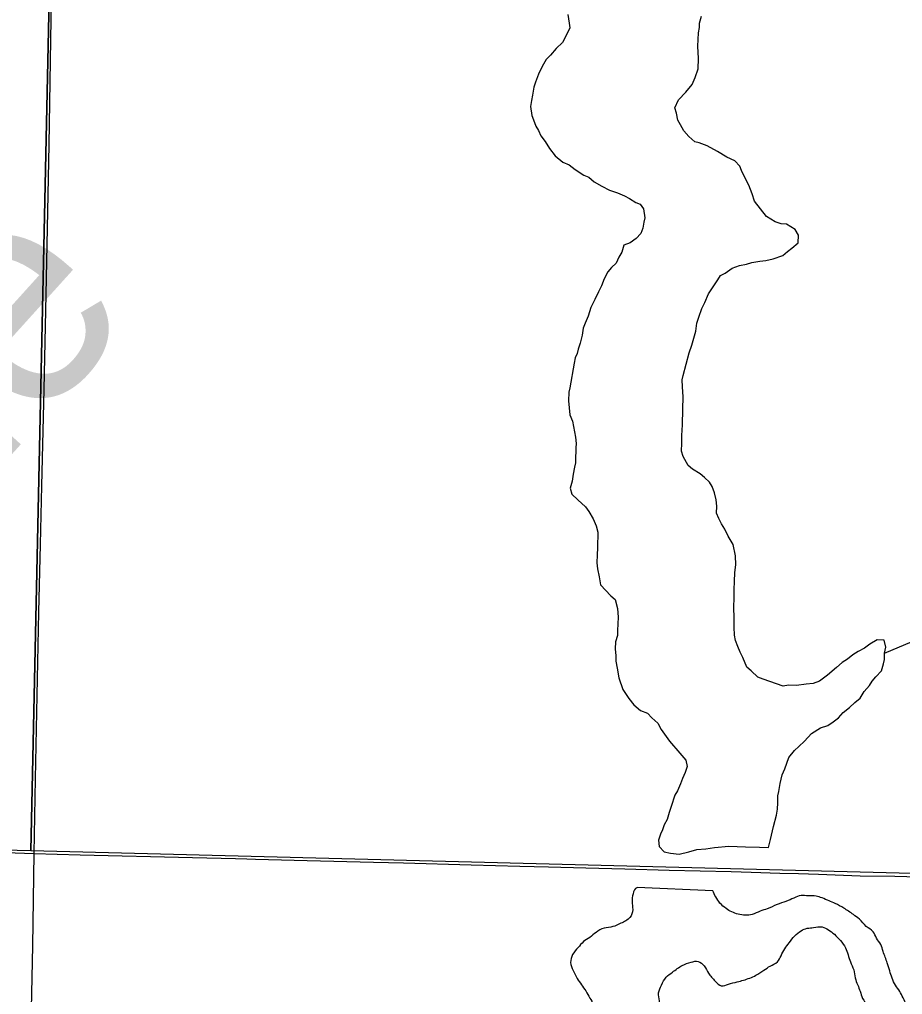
# Model space of a CAD drawing. Extents: x 2.4 to 73.1, y 4.5 to 25.6.
# Drawn here: x 47.5521 to 47.743, y 20.5207 to 20.7315 of the extents above; entities that cross this region are included whole.
import ezdxf

# ---------------------------------------------------------------- set-up
doc = ezdxf.new("R2010")
doc.units = 0
for name, color, linetype in [('GM_X_County_Road', 7, 'Continuous'), ('GM_X_Major_River_Text', 7, 'Continuous'), ('GM_X_Minor_Lake', 7, 'Continuous'), ('GM_X_Minor_River', 7, 'Continuous'), ('GM_X_Section', 7, 'Continuous'), ('GM_X_Township_Road', 7, 'Continuous')]:
    doc.layers.add(name, color=color, linetype=linetype)

msp = doc.modelspace()

# ---------------------------------------------------------------- linework, layer by layer
at = {"layer": 'GM_X_County_Road'}
for points in [[(47.5553, 20.55119), (47.55553, 20.5673), (47.55631, 20.60335), (47.55665, 20.61795), (47.55695, 20.63069), (47.55746, 20.65151), (47.5579, 20.67202), (47.5585, 20.70434), (47.55889, 20.72703), (47.5597, 20.77613), (47.56001, 20.79011), (47.56018, 20.80659), (47.5604, 20.82026), (47.56069, 20.8414), (47.56107, 20.86595), (47.56141, 20.89143), (47.56166, 20.90572), (47.56226, 20.93649), (47.56271, 20.95731), (47.56308, 20.9772), (47.56303, 20.98034), (47.56293, 20.98531)], [(47.55463, 20.51416), (47.55502, 20.53125), (47.5553, 20.55119)]]:
    msp.add_lwpolyline(points, dxfattribs=at)
at = {"layer": 'GM_X_Minor_Lake'}
msp.add_line((47.702, 20.54313), (47.68563, 20.5438), dxfattribs=at)
for points in [[(47.67062, 20.73255), (47.67094, 20.73063), (47.6711, 20.72968), (47.67028, 20.72799), (47.66947, 20.7265), (47.6681, 20.72521), (47.66691, 20.72373), (47.66593, 20.72281), (47.66512, 20.72131), (47.6643, 20.71963), (47.66368, 20.71794), (47.66326, 20.71681), (47.66302, 20.71511), (47.66279, 20.71397), (47.66256, 20.71265), (47.66288, 20.71074), (47.66323, 20.70977), (47.66375, 20.70842), (47.6643, 20.70745), (47.66483, 20.7063), (47.66574, 20.70512), (47.66665, 20.70357), (47.66793, 20.70201), (47.6696, 20.70062), (47.67091, 20.70001), (47.67221, 20.69901), (47.67408, 20.69781), (47.67521, 20.69739), (47.67632, 20.6964)], [(47.67062, 20.73255), (47.67094, 20.73063), (47.6711, 20.72968), (47.67028, 20.72799), (47.66947, 20.7265), (47.6681, 20.72521), (47.66691, 20.72373), (47.66593, 20.72281), (47.66512, 20.72131), (47.6643, 20.71963), (47.66368, 20.71794), (47.66326, 20.71681), (47.66302, 20.71511), (47.66279, 20.71397), (47.66256, 20.71265), (47.66288, 20.71074), (47.66323, 20.70977), (47.66375, 20.70842), (47.6643, 20.70745), (47.66483, 20.7063), (47.66574, 20.70512), (47.66665, 20.70357), (47.66793, 20.70201), (47.6696, 20.70062), (47.67091, 20.70001), (47.67221, 20.69901), (47.67408, 20.69781), (47.67521, 20.69739), (47.67632, 20.6964)], [(47.6954, 20.64384), (47.69551, 20.64726), (47.69559, 20.64992), (47.69547, 20.65202), (47.69533, 20.65355), (47.69555, 20.65449), (47.69685, 20.65939), (47.69747, 20.66108), (47.6979, 20.66259), (47.69833, 20.6641), (47.69857, 20.6658), (47.699, 20.66712), (47.69963, 20.669), (47.70024, 20.67031), (47.70106, 20.67219), (47.70206, 20.67368), (47.70306, 20.67517), (47.70366, 20.6761), (47.70463, 20.67664), (47.70619, 20.67773), (47.70773, 20.67825), (47.70926, 20.67858), (47.71042, 20.67892), (47.71214, 20.67924), (47.71348, 20.67939), (47.71501, 20.67972), (47.71713, 20.68041), (47.71811, 20.68133), (47.71909, 20.68206), (47.72046, 20.68315), (47.72051, 20.68486), (47.71979, 20.68603), (47.71885, 20.68663), (47.71792, 20.68723), (47.71678, 20.68727), (47.71546, 20.68769), (47.71453, 20.68829), (47.71359, 20.6889), (47.71103, 20.69221), (47.71051, 20.69375), (47.70981, 20.69568), (47.70909, 20.69703), (47.7082, 20.69878), (47.70785, 20.69974), (47.70674, 20.70092), (47.70505, 20.70173), (47.703, 20.70294), (47.70075, 20.70416), (47.69906, 20.70478), (47.69811, 20.70501), (47.69682, 20.70619), (47.69571, 20.70737), (47.69499, 20.70872), (47.69445, 20.70969), (47.69412, 20.71122), (47.69378, 20.71238), (47.69459, 20.71406), (47.69617, 20.71572), (47.69756, 20.71739), (47.69817, 20.71889), (47.69881, 20.72077), (47.69888, 20.72305), (47.69877, 20.72572), (47.69887, 20.72857), (47.69909, 20.7297), (47.69912, 20.73065), (47.69955, 20.73216)], [(47.6954, 20.64384), (47.69551, 20.64726), (47.69559, 20.64992), (47.69547, 20.65202), (47.69533, 20.65355), (47.69555, 20.65449), (47.69685, 20.65939), (47.69747, 20.66108), (47.6979, 20.66259), (47.69833, 20.6641), (47.69857, 20.6658), (47.699, 20.66712), (47.69963, 20.669), (47.70024, 20.67031), (47.70106, 20.67219), (47.70206, 20.67368), (47.70306, 20.67517), (47.70366, 20.6761), (47.70463, 20.67664), (47.70619, 20.67773), (47.70773, 20.67825), (47.70926, 20.67858), (47.71042, 20.67892), (47.71214, 20.67924), (47.71348, 20.67939), (47.71501, 20.67972), (47.71713, 20.68041), (47.71811, 20.68133), (47.71909, 20.68206), (47.72046, 20.68315), (47.72051, 20.68486), (47.71979, 20.68603), (47.71885, 20.68663), (47.71792, 20.68723), (47.71678, 20.68727), (47.71546, 20.68769), (47.71453, 20.68829), (47.71359, 20.6889), (47.71103, 20.69221), (47.71051, 20.69375), (47.70981, 20.69568), (47.70909, 20.69703), (47.7082, 20.69878), (47.70785, 20.69974), (47.70674, 20.70092), (47.70505, 20.70173), (47.703, 20.70294), (47.70075, 20.70416), (47.69906, 20.70478), (47.69811, 20.70501), (47.69682, 20.70619), (47.69571, 20.70737), (47.69499, 20.70872), (47.69445, 20.70969), (47.69412, 20.71122), (47.69378, 20.71238), (47.69459, 20.71406), (47.69617, 20.71572), (47.69756, 20.71739), (47.69817, 20.71889), (47.69881, 20.72077), (47.69888, 20.72305), (47.69877, 20.72572), (47.69887, 20.72857), (47.69909, 20.7297), (47.69912, 20.73065), (47.69955, 20.73216)], [(47.67632, 20.6964), (47.678, 20.6954), (47.67969, 20.69458), (47.68138, 20.69396), (47.68289, 20.69333), (47.68401, 20.69273), (47.68532, 20.69192), (47.68626, 20.69151), (47.68699, 20.69054), (47.68731, 20.68862), (47.68709, 20.68768), (47.68685, 20.68635), (47.68644, 20.68523), (47.68545, 20.68412), (47.68409, 20.68321), (47.68274, 20.68269), (47.68231, 20.68118), (47.6817, 20.68006), (47.68109, 20.67875), (47.68011, 20.67783), (47.67932, 20.6769), (47.67851, 20.67541), (47.67789, 20.6739), (47.67727, 20.67259), (47.67646, 20.67091), (47.67564, 20.66922), (47.67501, 20.66734), (47.67439, 20.66584), (47.67398, 20.66471), (47.67374, 20.6632), (47.6733, 20.6615), (47.67288, 20.66018), (47.67266, 20.65924), (47.67225, 20.6583), (47.67202, 20.65717), (47.67109, 20.65187), (47.67087, 20.65093), (47.67081, 20.64903), (47.67095, 20.6475), (47.67109, 20.64598), (47.67162, 20.64463), (47.67212, 20.64233), (47.67227, 20.64118), (47.67242, 20.63984), (47.67239, 20.63889), (47.67236, 20.63794), (47.67233, 20.63699), (47.67229, 20.63566), (47.67207, 20.63472), (47.67183, 20.63321), (47.67159, 20.63169), (47.67116, 20.63018), (47.6715, 20.62884), (47.67279, 20.62766), (47.67445, 20.62608), (47.67519, 20.6251), (47.67609, 20.62355), (47.6768, 20.62201), (47.67714, 20.62067), (47.6771, 20.61953), (47.67707, 20.61838), (47.67703, 20.61724), (47.67698, 20.61572), (47.67693, 20.61401), (47.67707, 20.61268), (47.6774, 20.61096), (47.67773, 20.60923), (47.67994, 20.60688), (47.68086, 20.60608), (47.68137, 20.60417), (47.6815, 20.60226), (47.68141, 20.59941), (47.68137, 20.59827), (47.68095, 20.59695), (47.6809, 20.59543), (47.68104, 20.5939), (47.68101, 20.59276), (47.68134, 20.59123), (47.68165, 20.58913), (47.68253, 20.58663), (47.6838, 20.58468), (47.68489, 20.58331), (47.68638, 20.58212), (47.68788, 20.5815), (47.6888, 20.58052), (47.6901, 20.57934), (47.69082, 20.57798), (47.69264, 20.57545), (47.69484, 20.5729), (47.69613, 20.57134), (47.69647, 20.57), (47.69604, 20.56868), (47.69543, 20.56737), (47.69501, 20.56624), (47.69439, 20.56474), (47.69379, 20.56381), (47.69295, 20.56136), (47.69253, 20.56004), (47.6921, 20.55854), (47.69149, 20.55741), (47.69108, 20.55629)], [(47.67632, 20.6964), (47.678, 20.6954), (47.67969, 20.69458), (47.68138, 20.69396), (47.68289, 20.69333), (47.68401, 20.69273), (47.68532, 20.69192), (47.68626, 20.69151), (47.68699, 20.69054), (47.68731, 20.68862), (47.68709, 20.68768), (47.68685, 20.68635), (47.68644, 20.68523), (47.68545, 20.68412), (47.68409, 20.68321), (47.68274, 20.68269), (47.68231, 20.68118), (47.6817, 20.68006), (47.68109, 20.67875), (47.68011, 20.67783), (47.67932, 20.6769), (47.67851, 20.67541), (47.67789, 20.6739), (47.67727, 20.67259), (47.67646, 20.67091), (47.67564, 20.66922), (47.67501, 20.66734), (47.67439, 20.66584), (47.67398, 20.66471), (47.67374, 20.6632), (47.6733, 20.6615), (47.67288, 20.66018), (47.67266, 20.65924), (47.67225, 20.6583), (47.67202, 20.65717), (47.67109, 20.65187), (47.67087, 20.65093), (47.67081, 20.64903), (47.67095, 20.6475), (47.67109, 20.64598), (47.67162, 20.64463), (47.67212, 20.64233), (47.67227, 20.64118), (47.67242, 20.63984), (47.67239, 20.63889), (47.67236, 20.63794), (47.67233, 20.63699), (47.67229, 20.63566), (47.67207, 20.63472), (47.67183, 20.63321), (47.67159, 20.63169), (47.67116, 20.63018), (47.6715, 20.62884), (47.67279, 20.62766), (47.67445, 20.62608), (47.67519, 20.6251), (47.67609, 20.62355), (47.6768, 20.62201), (47.67714, 20.62067), (47.6771, 20.61953), (47.67707, 20.61838), (47.67703, 20.61724), (47.67698, 20.61572), (47.67693, 20.61401), (47.67707, 20.61268), (47.6774, 20.61096), (47.67773, 20.60923), (47.67994, 20.60688), (47.68086, 20.60608), (47.68137, 20.60417), (47.6815, 20.60226), (47.68141, 20.59941), (47.68137, 20.59827), (47.68095, 20.59695), (47.6809, 20.59543), (47.68104, 20.5939), (47.68101, 20.59276), (47.68134, 20.59123), (47.68165, 20.58913), (47.68253, 20.58663), (47.6838, 20.58468), (47.68489, 20.58331), (47.68638, 20.58212), (47.68788, 20.5815), (47.6888, 20.58052), (47.6901, 20.57934), (47.69082, 20.57798), (47.69264, 20.57545), (47.69484, 20.5729), (47.69613, 20.57134), (47.69647, 20.57), (47.69604, 20.56868), (47.69543, 20.56737), (47.69501, 20.56624), (47.69439, 20.56474), (47.69379, 20.56381), (47.69295, 20.56136), (47.69253, 20.56004), (47.6921, 20.55854), (47.69149, 20.55741), (47.69108, 20.55629)], [(47.69108, 20.55629), (47.69067, 20.55535), (47.69024, 20.55403), (47.69039, 20.5527), (47.6915, 20.55152), (47.69282, 20.55128), (47.69472, 20.55103), (47.69683, 20.55153), (47.69856, 20.55205), (47.70047, 20.55217), (47.70238, 20.55249), (47.70544, 20.55277), (47.70905, 20.55265), (47.71209, 20.55255), (47.714, 20.55249), (47.71443, 20.55418), (47.71509, 20.55702), (47.71574, 20.55947), (47.71598, 20.56079), (47.71602, 20.56212), (47.71607, 20.56364), (47.71629, 20.56459), (47.71653, 20.56629), (47.71697, 20.56818), (47.71759, 20.56949), (47.71843, 20.57193), (47.71962, 20.57342), (47.7206, 20.57433), (47.72178, 20.57544), (47.72335, 20.5771), (47.7253, 20.57837), (47.72684, 20.57888), (47.728, 20.57961), (47.72917, 20.58052), (47.73016, 20.58163), (47.73153, 20.58272), (47.73271, 20.58383), (47.73388, 20.58474), (47.73469, 20.58623), (47.73587, 20.58753), (47.73647, 20.58846), (47.73726, 20.58938), (47.73845, 20.59068), (47.73888, 20.59218), (47.7391, 20.59313), (47.73914, 20.59446), (47.73937, 20.59578), (47.73904, 20.59731), (47.73752, 20.59736), (47.73597, 20.59646), (47.7348, 20.59555), (47.73344, 20.59484), (47.73227, 20.59411), (47.7311, 20.5932), (47.72994, 20.59248), (47.72876, 20.59138), (47.7268, 20.58973), (47.72505, 20.58846), (47.7237, 20.58793), (47.72217, 20.58779), (47.72007, 20.58748), (47.71835, 20.58754), (47.71721, 20.58738), (47.71287, 20.58886), (47.71175, 20.58928), (47.71026, 20.59066), (47.70934, 20.59145), (47.70845, 20.59357), (47.70792, 20.59473), (47.70739, 20.59589), (47.70686, 20.59724), (47.7067, 20.59838), (47.70657, 20.6001), (47.70663, 20.602), (47.70652, 20.60448), (47.70658, 20.60638), (47.70664, 20.60828), (47.70669, 20.60999), (47.70675, 20.61189), (47.707, 20.61359), (47.70687, 20.6155), (47.70638, 20.61799), (47.70529, 20.61974), (47.70458, 20.62128), (47.70385, 20.62245), (47.70332, 20.6236), (47.70279, 20.62476), (47.70283, 20.62628), (47.70269, 20.62762), (47.70235, 20.62915), (47.70183, 20.6305), (47.70129, 20.63147), (47.70017, 20.63246), (47.69925, 20.63325), (47.69757, 20.63426), (47.69664, 20.63505), (47.69556, 20.63699), (47.69521, 20.63814), (47.69527, 20.63985), (47.69532, 20.64156), (47.6954, 20.64384)], [(47.69108, 20.55629), (47.69067, 20.55535), (47.69024, 20.55403), (47.69039, 20.5527), (47.6915, 20.55152), (47.69282, 20.55128), (47.69472, 20.55103), (47.69683, 20.55153), (47.69856, 20.55205), (47.70047, 20.55217), (47.70238, 20.55249), (47.70544, 20.55277), (47.70905, 20.55265), (47.71209, 20.55255), (47.714, 20.55249), (47.71443, 20.55418), (47.71509, 20.55702), (47.71574, 20.55947), (47.71598, 20.56079), (47.71602, 20.56212), (47.71607, 20.56364), (47.71629, 20.56459), (47.71653, 20.56629), (47.71697, 20.56818), (47.71759, 20.56949), (47.71843, 20.57193), (47.71962, 20.57342), (47.7206, 20.57433), (47.72178, 20.57544), (47.72335, 20.5771), (47.7253, 20.57837), (47.72684, 20.57888), (47.728, 20.57961), (47.72917, 20.58052), (47.73016, 20.58163), (47.73153, 20.58272), (47.73271, 20.58383), (47.73388, 20.58474), (47.73469, 20.58623), (47.73587, 20.58753), (47.73647, 20.58846), (47.73726, 20.58938), (47.73845, 20.59068), (47.73888, 20.59218), (47.7391, 20.59313), (47.73914, 20.59446), (47.73937, 20.59578), (47.73904, 20.59731), (47.73752, 20.59736), (47.73597, 20.59646), (47.7348, 20.59555), (47.73344, 20.59484), (47.73227, 20.59411), (47.7311, 20.5932), (47.72994, 20.59248), (47.72876, 20.59138), (47.7268, 20.58973), (47.72505, 20.58846), (47.7237, 20.58793), (47.72217, 20.58779), (47.72007, 20.58748), (47.71835, 20.58754), (47.71721, 20.58738), (47.71287, 20.58886), (47.71175, 20.58928), (47.71026, 20.59066), (47.70934, 20.59145), (47.70845, 20.59357), (47.70792, 20.59473), (47.70739, 20.59589), (47.70686, 20.59724), (47.7067, 20.59838), (47.70657, 20.6001), (47.70663, 20.602), (47.70652, 20.60448), (47.70658, 20.60638), (47.70664, 20.60828), (47.70669, 20.60999), (47.70675, 20.61189), (47.707, 20.61359), (47.70687, 20.6155), (47.70638, 20.61799), (47.70529, 20.61974), (47.70458, 20.62128), (47.70385, 20.62245), (47.70332, 20.6236), (47.70279, 20.62476), (47.70283, 20.62628), (47.70269, 20.62762), (47.70235, 20.62915), (47.70183, 20.6305), (47.70129, 20.63147), (47.70017, 20.63246), (47.69925, 20.63325), (47.69757, 20.63426), (47.69664, 20.63505), (47.69556, 20.63699), (47.69521, 20.63814), (47.69527, 20.63985), (47.69532, 20.64156), (47.6954, 20.64384)]]:
    msp.add_lwpolyline(points, dxfattribs=at)
for points in [[(47.68563, 20.5438), (47.68556, 20.54379), (47.68476, 20.54248), (47.68453, 20.54078), (47.68467, 20.53906), (47.68406, 20.53737), (47.68212, 20.53609), (47.68039, 20.53537), (47.67848, 20.53505), (47.67675, 20.53414), (47.67539, 20.53304), (47.67403, 20.53213), (47.67285, 20.53083), (47.67167, 20.52934), (47.67125, 20.52764), (47.67177, 20.52592), (47.67268, 20.52418), (47.67451, 20.52147), (47.67542, 20.51993), (47.67687, 20.51723), (47.6774, 20.5155), (47.67772, 20.51359), (47.67767, 20.51169), (47.67725, 20.51), (47.67721, 20.50867), (47.67679, 20.50697), (47.67637, 20.50546), (47.67517, 20.50321), (47.67435, 20.50114), (47.67374, 20.49964), (47.67294, 20.49795), (47.67194, 20.49627), (47.67057, 20.49478), (47.6686, 20.49217), (47.66761, 20.49068), (47.66643, 20.489), (47.66542, 20.48713), (47.66442, 20.48507), (47.66341, 20.48281), (47.66202, 20.48076), (47.66141, 20.47925), (47.66062, 20.47795), (47.65963, 20.47664), (47.65863, 20.47458), (47.65783, 20.47308), (47.6574, 20.47138), (47.65718, 20.47006), (47.65694, 20.46835), (47.65671, 20.46684), (47.65591, 20.46534), (47.65473, 20.46366), (47.65278, 20.462), (47.65144, 20.46166), (47.64953, 20.46114)], [(47.68526, 20.49667), (47.68644, 20.49797), (47.68781, 20.49926), (47.68915, 20.4998), (47.69087, 20.49994), (47.69239, 20.50009), (47.69411, 20.50042), (47.69548, 20.50172), (47.69514, 20.50344), (47.69442, 20.50479), (47.69292, 20.50578), (47.69161, 20.50638), (47.69011, 20.50737), (47.68881, 20.50855), (47.6881, 20.51028), (47.68813, 20.5116), (47.68856, 20.5133), (47.68916, 20.51462), (47.68997, 20.51631), (47.69038, 20.51763), (47.69043, 20.51933), (47.69028, 20.52105), (47.6909, 20.52274), (47.69189, 20.52443), (47.69325, 20.52553), (47.69538, 20.52699), (47.6973, 20.5277), (47.69883, 20.52785), (47.70013, 20.52687), (47.70105, 20.52532), (47.70252, 20.52357), (47.70383, 20.52259), (47.70536, 20.52292), (47.70727, 20.52344), (47.70861, 20.52379), (47.7113, 20.52486), (47.71304, 20.52595), (47.7144, 20.52686), (47.71594, 20.52777), (47.71674, 20.52908), (47.71754, 20.53058), (47.71852, 20.53188), (47.7197, 20.53337), (47.72107, 20.53448), (47.72241, 20.53501), (47.72375, 20.53516), (47.72565, 20.5353), (47.72697, 20.5347), (47.72827, 20.53371), (47.72957, 20.53235), (47.73067, 20.5308), (47.73173, 20.52773), (47.73244, 20.526), (47.73278, 20.52428), (47.73331, 20.52275), (47.73384, 20.5214), (47.73437, 20.51987), (47.73547, 20.51832), (47.73804, 20.51483), (47.73992, 20.51383), (47.74141, 20.51284), (47.74291, 20.51204), (47.74465, 20.51313), (47.7445, 20.51466), (47.74417, 20.51656), (47.74384, 20.51828), (47.74312, 20.52001), (47.7424, 20.52136), (47.74148, 20.52272), (47.74076, 20.52426), (47.74023, 20.52579), (47.73971, 20.52752), (47.73882, 20.53001), (47.73829, 20.53154), (47.73738, 20.5329), (47.73665, 20.53425), (47.73516, 20.53543), (47.73368, 20.53699), (47.73238, 20.53797), (47.73032, 20.53936), (47.72845, 20.54036), (47.72713, 20.54096), (47.72563, 20.54157), (47.72431, 20.54199), (47.7226, 20.54204), (47.72108, 20.54208), (47.71954, 20.54155), (47.71781, 20.54083), (47.71589, 20.54013), (47.71377, 20.53923), (47.71224, 20.5387), (47.71051, 20.53799), (47.70747, 20.53807), (47.70484, 20.53928), (47.70354, 20.54046), (47.70262, 20.54181), (47.702, 20.54313)]]:
    msp.add_spline(points, degree=3, dxfattribs=at)
at = {"layer": 'GM_X_Minor_River'}
msp.add_lwpolyline([(47.73914, 20.59446), (47.74783, 20.59817)], dxfattribs=at)
at = {"layer": 'GM_X_Section'}
for points in [[(47.56537, 21.05389), (47.55455, 20.55178), (47.05608, 20.56384), (47.06591, 21.06446)], [(48.0642, 21.04105), (48.05603, 20.53889), (47.55455, 20.55178), (47.56537, 21.05389)]]:
    msp.add_lwpolyline(points, close=True, dxfattribs=at)
at = {"layer": 'GM_X_Township_Road'}
for points in [[(47.54907, 20.55137), (47.5553, 20.55119)], [(47.5553, 20.55119), (47.56522, 20.55088), (47.58947, 20.55031), (47.59878, 20.55009), (47.60126, 20.55002), (47.60312, 20.54997), (47.60592, 20.54991), (47.6143, 20.54968), (47.6286, 20.54934), (47.63512, 20.54913), (47.64973, 20.54871), (47.66029, 20.54845), (47.6665, 20.54831), (47.67457, 20.54808), (47.68296, 20.54787), (47.69258, 20.54758), (47.70593, 20.54728), (47.71027, 20.54718), (47.71647, 20.54696), (47.72051, 20.54683), (47.72486, 20.54668), (47.73387, 20.54638), (47.74132, 20.54625), (47.75422, 20.54591)]]:
    msp.add_lwpolyline(points, dxfattribs=at)

# ---------------------------------------------------------------- texts
at = {"layer": 'GM_X_Major_River_Text'}
msp.add_text('Auglaize', height=0.047371, rotation=47.9285, dxfattribs=at).set_placement((47.4153, 20.48775))

doc.saveas('drawing.dxf')
